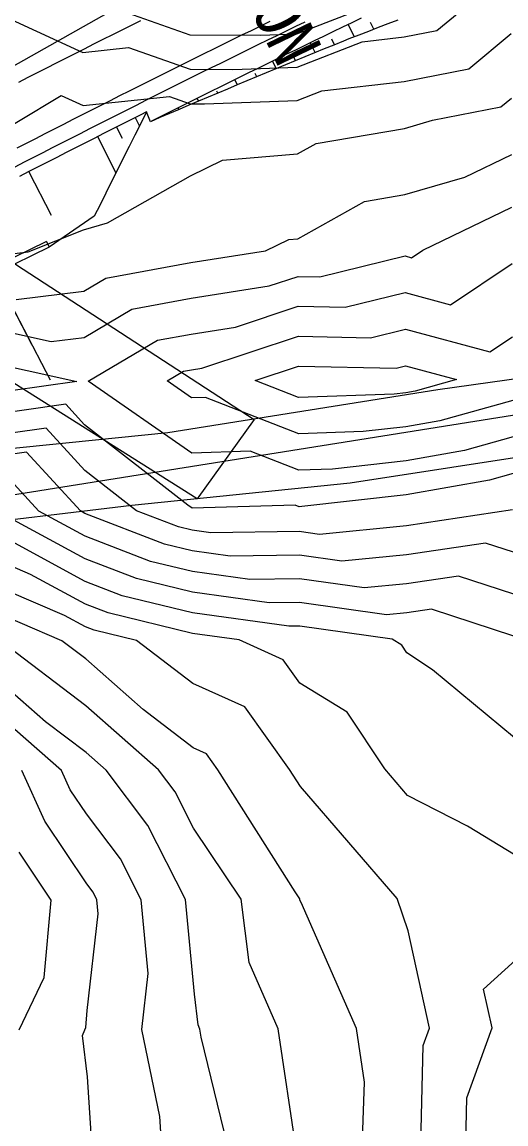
# Model space of a CAD drawing. Extents: x 42655 to 43811, y -141820 to -141156.
# Drawn here: x 43181.6 to 43204.6, y -141436.2 to -141383.8 of the extents above; entities that cross this region are included whole.
import ezdxf

# ---------------------------------------------------------------- set-up
doc = ezdxf.new("R2010")
doc.units = 0
for name, color, linetype in [('D-BMK-HTXT_1', 7, 'Continuous'), ('D-BMK_1', 7, 'Continuous'), ('D-STR', 7, 'Continuous'), ('D-STR-HTXT', 7, 'Continuous'), ('D-STR-STR4_1', 7, 'Continuous'), ('D-STR-STR5_1', 7, 'Continuous'), ('D-STR_1', 7, 'Continuous'), ('ZE_HICN', 7, 'Continuous'), ('ZE_LWCN', 7, 'Continuous'), ('地形', 7, 'Continuous'), ('現況水路ﾊｯﾁ', 7, 'Continuous')]:
    doc.layers.add(name, color=color, linetype=linetype)

msp = doc.modelspace()

# ---------------------------------------------------------------- linework, layer by layer
at = {"layer": 'D-BMK-HTXT_1'}
msp.add_line((43274.802, -141333.044), (43130.975, -141414.265), dxfattribs=at)
at = {"layer": 'D-BMK_1'}
msp.add_lwpolyline([(43187.225, -141383.754), (43186.778, -141383.977), (43186.331, -141384.201), (43185.884, -141384.425), (43185.437, -141384.65), (43184.991, -141384.875), (43184.544, -141385.1), (43184.098, -141385.325), (43183.652, -141385.551), (43183.206, -141385.777), (43182.76, -141386.004), (43182.315, -141386.231), (43181.869, -141386.458), (43181.424, -141386.685)], dxfattribs=at)
at = {"layer": 'D-STR'}
msp.add_lwpolyline([(43180.963, -141395.121), (43192.627, -141402.711), (43189.913, -141406.472), (43175.867, -141397.615), (43180.963, -141395.121)], dxfattribs=at)
at = {"layer": 'D-STR-STR4_1'}
for p, q in [((43186.075, -141388.808), (43186.343, -141389.338)), ((43186.968, -141388.357), (43187.17, -141388.759)), ((43185.183, -141389.26), (43186.055, -141390.978)), ((43181.915, -141390.929), (43182.975, -141392.991)), ((43178.655, -141392.615), (43182.044, -141399.126)), ((43178.771, -141392.837), (43182.923, -141400.816))]:
    msp.add_line(p, q, dxfattribs=at)
msp.add_lwpolyline([(43187.511, -141388.084), (43187.232, -141388.635), (43186.954, -141389.187), (43186.677, -141389.738), (43186.4, -141390.289), (43186.123, -141390.841), (43185.848, -141391.393), (43185.573, -141391.945), (43185.298, -141392.496), (43185.025, -141393.048), (43182.882, -141394.515)], dxfattribs=at)
at = {"layer": 'D-STR-STR5_1'}
for p, q in [((43197.088, -141383.931), (43197.372, -141384.524)), ((43198.306, -141384.162), (43198.148, -141383.831)), ((43195.286, -141384.8), (43195.515, -141385.273)), ((43196.442, -141384.894), (43196.314, -141384.629)), ((43194.59, -141385.654), (43194.488, -141385.446)), ((43193.488, -141385.676), (43193.664, -141386.036)), ((43191.693, -141386.558), (43191.816, -141386.806)), ((43192.74, -141386.42), (43192.665, -141386.268)), ((43190.892, -141387.194), (43190.844, -141387.097)), ((43189.901, -141387.445), (43189.969, -141387.583)), ((43189.047, -141387.973), (43189.026, -141387.932)), ((43188.112, -141388.339), (43188.125, -141388.365))]:
    msp.add_line(p, q, dxfattribs=at)
msp.add_lwpolyline([(43199.439, -141383.727), (43198.975, -141383.905), (43198.512, -141384.083), (43198.048, -141384.262), (43197.584, -141384.442), (43197.121, -141384.622), (43196.865, -141384.721), (43196.405, -141384.909), (43195.945, -141385.097), (43195.486, -141385.285), (43195.026, -141385.474), (43194.566, -141385.663), (43194.107, -141385.853), (43193.648, -141386.043), (43193.188, -141386.234), (43192.729, -141386.425), (43192.27, -141386.616), (43191.811, -141386.808), (43191.353, -141387), (43190.894, -141387.193), (43190.435, -141387.386), (43189.977, -141387.579), (43189.519, -141387.773), (43189.061, -141387.967), (43188.602, -141388.162), (43188.144, -141388.357), (43187.687, -141388.552)], dxfattribs=at)
at = {"layer": 'D-STR_1'}
for p, q in [((43187.687, -141388.552), (43187.511, -141388.084)), ((43182.759, -141394.242), (43174.07, -141398.494)), ((43182.882, -141394.515), (43174.193, -141398.768)), ((43182.759, -141394.242), (43182.882, -141394.515))]:
    msp.add_line(p, q, dxfattribs=at)
for points in [[(43195.033, -141383.815), (43194.585, -141384.031), (43194.138, -141384.249), (43193.692, -141384.466), (43193.245, -141384.684), (43192.799, -141384.903), (43192.352, -141385.121), (43191.906, -141385.341), (43191.46, -141385.56), (43191.015, -141385.78), (43190.569, -141386), (43190.124, -141386.221), (43189.678, -141386.442), (43189.233, -141386.664), (43188.788, -141386.886), (43188.343, -141387.108), (43187.899, -141387.33), (43187.454, -141387.553), (43187.01, -141387.776), (43186.566, -141388), (43186.122, -141388.224), (43185.678, -141388.448), (43185.234, -141388.673), (43184.791, -141388.898), (43184.347, -141389.123), (43183.904, -141389.349), (43183.461, -141389.575), (43183.018, -141389.802), (43182.575, -141390.028), (43182.132, -141390.255), (43181.69, -141390.483), (43181.247, -141390.71)], [(43193.363, -141383.792), (43192.916, -141384.01), (43192.469, -141384.229), (43192.022, -141384.448), (43191.575, -141384.668), (43191.129, -141384.887), (43190.682, -141385.108), (43190.236, -141385.328), (43189.79, -141385.549), (43189.345, -141385.771), (43188.899, -141385.992), (43188.453, -141386.214), (43188.008, -141386.437), (43187.563, -141386.66), (43187.118, -141386.883), (43186.673, -141387.106), (43186.228, -141387.33), (43185.784, -141387.555), (43185.339, -141387.779), (43184.895, -141388.004), (43184.451, -141388.229), (43184.007, -141388.455), (43183.563, -141388.681), (43183.12, -141388.907), (43182.676, -141389.134), (43182.233, -141389.361), (43181.79, -141389.588), (43181.347, -141389.816)], [(43197.702, -141383.639), (43197.255, -141383.853), (43196.808, -141384.068), (43196.361, -141384.283), (43195.915, -141384.499), (43195.468, -141384.715), (43195.022, -141384.931), (43194.576, -141385.148), (43194.13, -141385.365), (43193.684, -141385.583), (43193.238, -141385.801), (43192.793, -141386.019), (43192.348, -141386.238), (43191.902, -141386.457), (43191.457, -141386.677), (43191.012, -141386.897), (43190.568, -141387.117), (43190.123, -141387.338), (43189.679, -141387.559), (43189.235, -141387.78), (43188.79, -141388.002), (43188.347, -141388.224), (43187.903, -141388.447), (43187.736, -141388.531)], [(43187.511, -141388.084), (43187.235, -141388.223), (43186.791, -141388.447), (43186.347, -141388.67), (43185.904, -141388.895), (43185.46, -141389.119), (43185.017, -141389.344), (43184.574, -141389.569), (43184.131, -141389.795), (43183.688, -141390.02), (43183.245, -141390.247), (43182.803, -141390.473), (43182.36, -141390.7), (43181.918, -141390.927), (43181.476, -141391.155)]]:
    msp.add_lwpolyline(points, dxfattribs=at)
at = {"layer": 'ZE_HICN'}
for points in [[(43180.055, -141383.24), (43184.479, -141385.257), (43186.656, -141385.03), (43189.571, -141386.06), (43191.598, -141386.077), (43194.659, -141385.967), (43197.744, -141384.759), (43199.74, -141384.526), (43201.304, -141384.22), (43203.592, -141382.313)], [(43204.918, -141403.537), (43202.616, -141404.177), (43199.835, -141404.668), (43196.347, -141405.062), (43194.749, -141405.118), (43192.434, -141404.217), (43189.657, -141404.302), (43184.74, -141400.89), (43188.033, -141398.938), (43189.63, -141398.643), (43191.731, -141398.31), (43194.712, -141397.327), (43196.944, -141397.373), (43199.797, -141396.675), (43201.954, -141397.255), (43204.879, -141395.294)], [(43174.378, -141401.22), (43173.859, -141400.941), (43174.374, -141400.339), (43174.832, -141400.381), (43179.46, -141399.855), (43184.189, -141400.892), (43179.468, -141401.569), (43174.651, -141401.267), (43174.378, -141401.22)], [(43204.962, -141413), (43201.043, -141411.715), (43199.869, -141411.892), (43198.909, -141411.985), (43194.778, -141411.402), (43193.334, -141411.425), (43189.688, -141410.909), (43187.023, -141410.265), (43184.592, -141409.326), (43180.42, -141407.073)], [(43194.631, -141437.492), (43193.759, -141431.661), (43192.376, -141428.512), (43192.009, -141425.506), (43189.741, -141422.121), (43188.869, -141420.404), (43188.081, -141419.362), (43184.625, -141416.308), (43180.592, -141413.234)]]:
    msp.add_lwpolyline(points, dxfattribs=at)
at = {"layer": 'ZE_LWCN'}
for points in [[(43204.953, -141411.006), (43202.327, -141410.145), (43199.862, -141410.516), (43197.847, -141410.711), (43194.773, -141410.278), (43192.409, -141410.315), (43189.683, -141409.929), (43187.691, -141409.448), (43184.587, -141408.249), (43182.392, -141407.063), (43180.866, -141405.399), (43179.487, -141405.597), (43178.192, -141405.516), (43174.395, -141404.85), (43171.012, -141403.03), (43169.295, -141402.263), (43168.545, -141401.871), (43167.762, -141400.969), (43166.032, -141397.056), (43165.649, -141394.817), (43166.379, -141392.124), (43166.076, -141388.652), (43165.652, -141384.345), (43165.883, -141382.49)], [(43171.298, -141382.465), (43171.583, -141385.76), (43172.736, -141388.621), (43174.326, -141390.294), (43175.985, -141390.612), (43179.412, -141389.694), (43181.34, -141388.58), (43183.444, -141387.305), (43184.491, -141387.782), (43188.594, -141387.356), (43189.579, -141387.703), (43190.263, -141387.709), (43194.666, -141387.551), (43195.835, -141387.093), (43199.75, -141386.636), (43202.818, -141386.036), (43204.828, -141384.361)], [(43184.718, -141382.705), (43189.563, -141384.417), (43192.933, -141384.444), (43194.651, -141384.383), (43199.653, -141382.424)], [(43179.652, -141395.011), (43181.885, -141394.74), (43184.519, -141393.688), (43185.648, -141393.353), (43189.595, -141391.122), (43191.121, -141390.387), (43194.678, -141390.088), (43195.566, -141389.591), (43199.761, -141388.871), (43201.086, -141388.487), (43204.332, -141387.852), (43204.842, -141387.427)], [(43181.313, -141397.004), (43184.532, -141396.614), (43185.579, -141395.994), (43189.614, -141395.247), (43193.151, -141394.687), (43194.26, -141394.153), (43194.697, -141394.116), (43197.86, -141392.344), (43199.775, -141392.015), (43202.621, -141391.192), (43204.855, -141390.116)], [(43179.452, -141398.224), (43182.974, -141398.997), (43184.543, -141398.807), (43186.806, -141397.466), (43189.622, -141396.945), (43193.327, -141396.358), (43194.705, -141395.904), (43195.738, -141395.925), (43199.789, -141394.935), (43200.087, -141395.015), (43200.627, -141394.652), (43204.866, -141392.611)], [(43189.644, -141401.679), (43188.481, -141400.872), (43189.26, -141400.41), (43189.638, -141400.34), (43190.135, -141400.262), (43194.719, -141398.75), (43198.151, -141398.821), (43199.805, -141398.416), (43203.822, -141399.495), (43204.895, -141398.775)], [(43199.263, -141401.496), (43194.733, -141401.656), (43192.667, -141400.852), (43194.726, -141400.174), (43199.358, -141400.268), (43199.814, -141400.157), (43202.234, -141400.807), (43200.264, -141401.355), (43199.82, -141401.433), (43199.263, -141401.496)], [(43204.91, -141401.802), (43201.44, -141402.766), (43199.827, -141403.051), (43197.805, -141403.279), (43194.741, -141403.387), (43190.302, -141401.659), (43189.644, -141401.679)], [(43204.926, -141405.273), (43203.793, -141405.588), (43199.842, -141406.286), (43194.889, -141406.845), (43194.757, -141406.849), (43194.566, -141406.775), (43189.669, -141406.924), (43189.463, -141406.781), (43184.562, -141402.952), (43183.666, -141401.975), (43179.472, -141402.576)], [(43204.895, -141407.004), (43199.849, -141407.765), (43195.724, -141408.164), (43194.762, -141408.028), (43190.558, -141408.095), (43189.674, -141407.97), (43189.028, -141407.814), (43187.029, -141407.041), (43184.572, -141405.122), (43182.732, -141403.116), (43179.477, -141403.583)], [(43204.943, -141409.011), (43203.611, -141408.575), (43199.856, -141409.141), (43196.785, -141409.438), (43194.768, -141409.153), (43191.483, -141409.205), (43189.679, -141408.949), (43188.36, -141408.631), (43184.582, -141407.171), (43184.365, -141407.054), (43181.799, -141404.258), (43179.482, -141404.59)], [(43204.985, -141417.829), (43201.087, -141414.598), (43199.878, -141413.789), (43199.64, -141413.431), (43199.181, -141413.147), (43194.784, -141412.527), (43194.259, -141412.535), (43189.692, -141411.889), (43186.355, -141411.083), (43184.597, -141410.404), (43180.357, -141408.113)], [(43205.011, -141423.41), (43202.747, -141422.028), (43199.91, -141420.572), (43198.82, -141419.311), (43197.032, -141416.62), (43194.796, -141415.238), (43194.001, -141414.128), (43191.908, -141413.181), (43189.697, -141412.868), (43185.686, -141411.9), (43184.602, -141411.481), (43181.987, -141410.068), (43179.503, -141409.001)], [(43200.525, -141437.791), (43200.648, -141432.455), (43200.944, -141431.627), (43199.94, -141427.009), (43199.419, -141425.471), (43194.819, -141420.148), (43194.303, -141419.333), (43192.175, -141416.361), (43189.708, -141415.246), (43187.035, -141413.204), (43185.018, -141412.717), (43184.607, -141412.558), (43183.616, -141412.023), (43179.508, -141410.259)], [(43197.733, -141437.805), (43197.856, -141434.206), (43197.473, -141431.643), (43194.845, -141425.664), (43194.796, -141425.552), (43194.789, -141425.493), (43194.56, -141425.152), (43190.889, -141419.349), (43190.349, -141418.595), (43189.723, -141418.312), (43187.344, -141416.495), (43184.615, -141414.083), (43183.483, -141413.221), (43179.514, -141411.516)], [(43191.511, -141437.834), (43190.102, -141432.059), (43190.045, -141431.678), (43189.955, -141431.472), (43189.778, -141430.02), (43189.357, -141425.519), (43187.569, -141421.994), (43185.587, -141419.374), (43184.636, -141418.533), (43182.714, -141417.068), (43179.527, -141414.289)], [(43188.262, -141437.849), (43188.133, -141435.824), (43187.282, -141431.691), (43187.582, -141429.036), (43187.255, -141425.528), (43186.268, -141423.584), (43184.649, -141421.443), (43183.885, -141420.3), (43183.467, -141419.384), (43179.535, -141415.954)], [(43184.958, -141437.865), (43184.708, -141433.944), (43184.467, -141431.984), (43184.573, -141431.704), (43184.618, -141431.608), (43184.693, -141430.79), (43185.213, -141426.194), (43185.152, -141425.538), (43184.968, -141425.175), (43184.665, -141424.774), (43182.669, -141421.787), (43181.575, -141419.392)], [(43181.451, -141431.718), (43182.635, -141429.229), (43182.972, -141425.549), (43181.453, -141423.274)], [(43202.663, -141437.781), (43202.728, -141434.95), (43203.919, -141431.613), (43203.519, -141429.771), (43205.035, -141428.4)]]:
    msp.add_lwpolyline(points, dxfattribs=at)
at = {"layer": '地形'}
for points in [[(43320.416, -141343.042), (43306.981, -141343.562), (43295.205, -141350.231), (43290.102, -141358.972), (43288.329, -141378.975), (43281.035, -141399.699), (43275.615, -141412.936), (43269.57, -141418.666), (43258.406, -141420.545), (43248.616, -141416.071), (43236.326, -141403.584), (43228.932, -141399.526), (43212.545, -141401.296), (43179.843, -141406.5), (43173.386, -141405.147), (43168.699, -141401.089), (43165.679, -141389.851), (43160.467, -141365.786), (43157.022, -141355.032), (43149.624, -141339.614), (43144.729, -141329.729)], [(43248.225, -141413.647), (43241.182, -141405.95), (43236.01, -141401.331), (43231.498, -141398.582), (43227.646, -141397.373), (43222.804, -141397.593), (43215.652, -141398.472), (43209.603, -141400.136), (43201.345, -141401.301), (43188.521, -141403.34), (43178.029, -141404.408), (43173.948, -141403.923), (43172.005, -141402.855), (43170.257, -141400.816), (43169.091, -141397.224), (43166.467, -141387.71), (43162.428, -141367.444), (43161.273, -141363.405), (43159.156, -141357.346), (43156.943, -141352.153), (43154.248, -141347.441)], [(43150.968, -141348.1), (43154.934, -141356.788), (43157.222, -141361.512), (43158.747, -141367.914), (43160.73, -141375.992), (43163.323, -141385.595), (43166.679, -141400.836), (43169.272, -141404.037), (43173.085, -141406.628), (43177.814, -141407.848), (43186.813, -141406.781), (43197.185, -141405.713), (43211.872, -141403.452), (43222.448, -141401.653), (43226.573, -141401.727), (43229.874, -141402.627), (43233.999, -141404.801), (43237.825, -141407.724), (43240.675, -141411.097), (43243.341, -141413.846), (43247.381, -141417.551), (43250.957, -141420.198), (43253.488, -141421.352)]]:
    msp.add_lwpolyline(points, dxfattribs=at)
at = {"layer": '現況水路ﾊｯﾁ'}
for points in [[(43136.091, -141332.617), (43142.06, -141330.405), (43145.237, -141333.194), (43147.451, -141340.986), (43150.968, -141348.1), (43154.934, -141356.788), (43157.222, -141361.512), (43158.747, -141367.914), (43160.73, -141375.992), (43163.323, -141385.595), (43166.679, -141400.836), (43169.272, -141404.037), (43173.085, -141406.628), (43177.814, -141407.848), (43186.813, -141406.781), (43197.185, -141405.713), (43211.872, -141403.452), (43222.448, -141401.653), (43226.573, -141401.727), (43229.874, -141402.627), (43233.999, -141404.801), (43237.825, -141407.724), (43240.675, -141411.097), (43243.341, -141413.846)], [(43248.225, -141413.647), (43241.182, -141405.95), (43236.01, -141401.331), (43231.498, -141398.582), (43227.646, -141397.373), (43222.804, -141397.593), (43215.652, -141398.472), (43209.603, -141400.136), (43201.345, -141401.301), (43188.521, -141403.34), (43178.029, -141404.408), (43173.948, -141403.923), (43172.005, -141402.855), (43170.257, -141400.816), (43169.091, -141397.224), (43166.467, -141387.71), (43162.428, -141367.444)]]:
    msp.add_lwpolyline(points, dxfattribs=at)

# ---------------------------------------------------------------- texts
at = {"layer": 'D-BMK-HTXT_1'}
msp.add_text('NO.45', height=2.3065, rotation=115.7084, dxfattribs=at).set_placement((43195.888, -141385.066))
at = {"layer": 'D-STR-HTXT'}
msp.add_text('No.47+08', height=7.9662, rotation=118.2612, dxfattribs=at).set_placement((43190.412, -141467.351))

doc.saveas('drawing.dxf')
